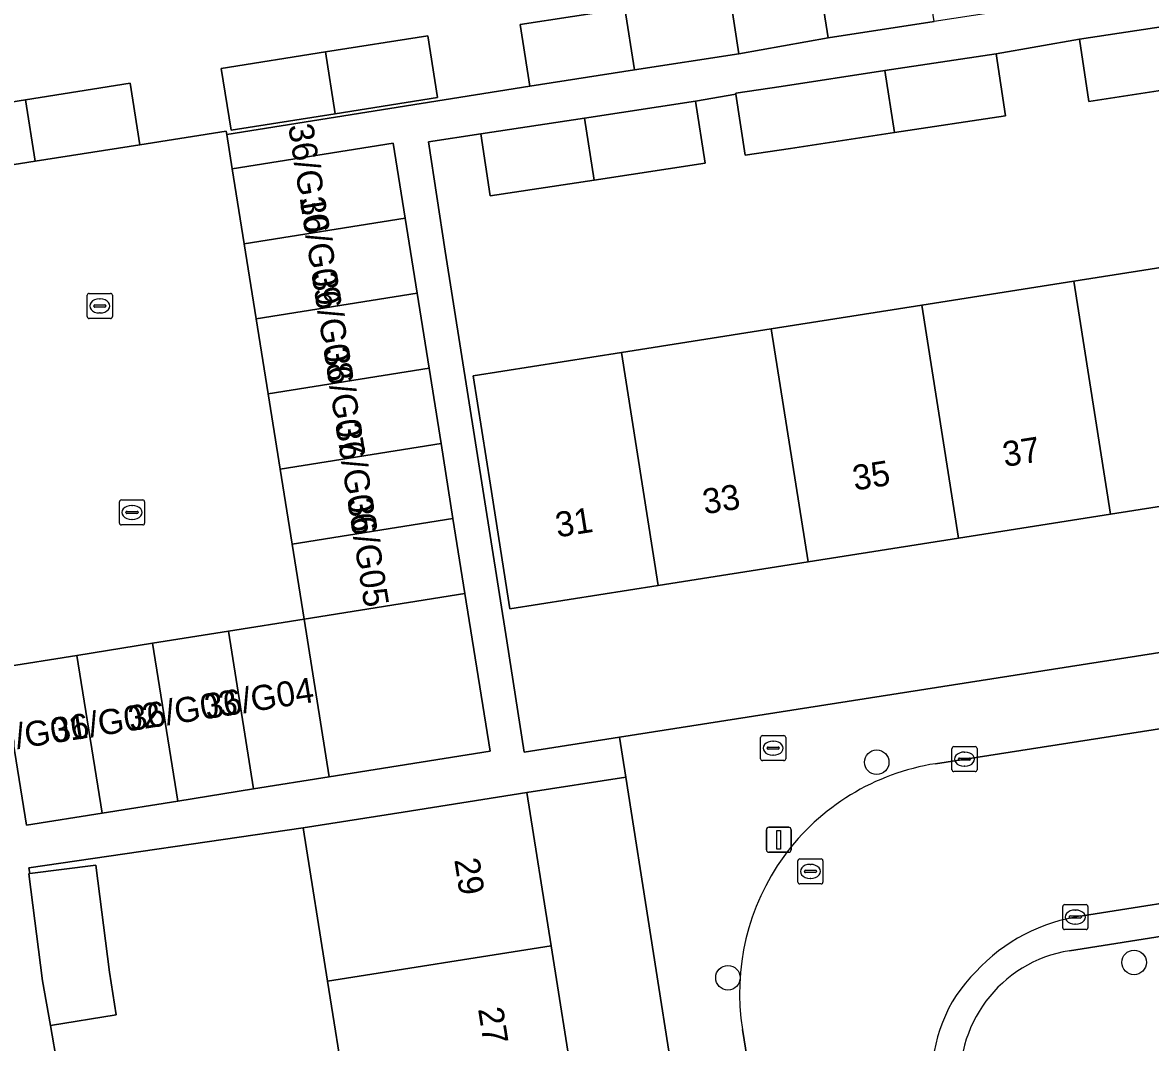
# Model space of a CAD drawing. Extents: x 160077 to 160948, y 386481 to 387498.
# Drawn here: x 160689.61 to 160734.61, y 387002.13 to 387042.82 of the extents above; entities that cross this region are included whole.
import ezdxf

# ---------------------------------------------------------------- set-up
doc = ezdxf.new("R2010")
doc.units = 0
for name, color, linetype in [('IMGEO_Boom', 7, 'Continuous'), ('IMGEO_Brandkraan', 7, 'Continuous'), ('IMGEO_Erf', 7, 'Continuous'), ('IMGEO_Groenvoorziening', 7, 'Continuous'), ('IMGEO_Kolk', 7, 'Continuous'), ('IMGEO_Lichtmast', 7, 'Continuous'), ('IMGEO_Pand', 7, 'Continuous'), ('IMGEO_Pand_nummerreeks', 7, 'Continuous'), ('IMGEO_Rijbaan_lokaal_open', 7, 'Continuous'), ('IMGEO_Rioolput', 7, 'Continuous'), ('IMGEO_Voetpad_open', 7, 'Continuous')]:
    doc.layers.add(name, color=color, linetype=linetype)

msp = doc.modelspace()

# ---------------------------------------------------------------- linework, layer by layer
at = {"layer": 'IMGEO_Boom'}
for centre in [(160723.69, 387013.307), (160733.958, 387005.318), (160717.753, 387004.707)]:
    msp.add_circle(centre, 0.489, dxfattribs=at)
at = {"layer": 'IMGEO_Brandkraan'}
for p, q in [((160719.058, 387013.443), (160719.058, 387014.295)), ((160719.133, 387014.369), (160719.985, 387014.369)), ((160720.059, 387014.295), (160720.059, 387013.443)), ((160719.317, 387013.863), (160719.317, 387013.875)), ((160719.755, 387013.826), (160719.357, 387013.826)), ((160719.36, 387013.912), (160719.758, 387013.912)), ((160719.546, 387014.149), (160719.571, 387014.149)), ((160719.801, 387013.875), (160719.801, 387013.863)), ((160719.985, 387013.369), (160719.133, 387013.369)), ((160719.569, 387013.589), (160719.544, 387013.589))]:
    msp.add_line(p, q, dxfattribs=at)
for points in [[(160719.058, 387013.443), (160719.058, 387014.295)], [(160719.133, 387014.369), (160719.985, 387014.369)], [(160720.059, 387014.295), (160720.059, 387013.443)], [(160719.985, 387013.369), (160719.133, 387013.369)]]:
    msp.add_lwpolyline(points, dxfattribs=at)
for centre, radius, start, end in [((160719.135, 387014.293), 0.0765, 91.552, 178.448), ((160719.135, 387014.293), 0.0765, 91.552, 178.448), ((160719.983, 387014.293), 0.0765, 1.552, 88.448), ((160719.983, 387014.293), 0.0765, 1.552, 88.448), ((160719.357, 387013.872), 0.0403, 85.8775, 175.7526), ((160719.354, 387013.862), 0.0366, 178.938, 274.7102), ((160719.758, 387013.869), 0.043, 264.8664, 352.4533), ((160719.762, 387013.874), 0.0386, 1.7309, 96.639), ((160719.135, 387013.445), 0.0765, 181.552, 268.448), ((160719.135, 387013.445), 0.0765, 181.552, 268.448), ((160719.983, 387013.445), 0.0765, 271.552, 358.448), ((160719.983, 387013.445), 0.0765, 271.552, 358.448)]:
    msp.add_arc(centre, radius, start, end, dxfattribs=at)
for centre, major_axis, ratio, start_param, end_param in [((160719.545, 387013.869), (-0.387, 0.002), 0.722429, 4.712389, 7.853982), ((160719.57, 387013.869), (-0.39, 0.002), 0.717154, 1.570796, 4.712389)]:
    msp.add_ellipse(centre, major_axis=major_axis, ratio=ratio, start_param=start_param, end_param=end_param, dxfattribs=at)
at = {"layer": 'IMGEO_Erf'}
for points in [[(160685.614, 387039.088), (160689.734, 387039.739), (160693.9, 387040.398), (160694.288, 387037.947), (160697.738, 387038.492), (160697.759, 387038.359), (160709.848, 387040.286), (160709.47, 387042.737), (160713.641, 387043.38), (160717.811, 387044.023), (160718.189, 387041.572), (160721.75, 387042.207), (160721.372, 387044.658), (160725.59, 387045.309), (160729.694, 387045.942), (160730.072, 387043.491), (160733.651, 387044.129), (160733.274, 387046.58), (160737.649, 387047.255)], [(160736.302, 387040.308), (160732.151, 387039.677), (160731.775, 387042.153), (160728.451, 387041.578), (160728.827, 387039.102), (160724.404, 387038.43), (160720.253, 387037.799), (160718.442, 387037.524), (160718.07, 387039.963), (160716.463, 387039.686), (160716.839, 387037.21), (160712.416, 387036.538), (160708.265, 387035.907), (160707.889, 387038.383), (160705.812, 387038.067), (160706.476, 387033.698), (160708.928, 387018.148), (160709.628, 387013.709), (160713.428, 387014.308), (160774.71, 387023.915)], [(160738.855, 387024.124), (160733.014, 387023.202), (160726.957, 387022.246), (160720.948, 387021.298), (160714.969, 387020.354), (160709.058, 387019.421), (160708.279, 387024.36), (160707.591, 387028.719), (160713.502, 387029.652), (160719.48, 387030.595), (160725.49, 387031.544), (160731.547, 387032.5), (160737.388, 387033.422)], [(160702.512, 387000), (160701.783, 387004.567), (160700.805, 387010.692), (160689.863, 387009.098), (160689.897, 387008.862), (160692.533, 387009.2), (160693.081, 387004.932), (160693.343, 387003.224), (160690.722, 387002.807), (160691.005, 387001.185)]]:
    msp.add_lwpolyline(points, dxfattribs=at)
for points in [[(160697.539, 387040.989), (160701.702, 387041.647), (160705.777, 387042.291), (160706.166, 387039.824), (160702.089, 387039.18), (160697.928, 387038.522)], [(160715.958, 386998.207), (160715.676, 387000), (160713.679, 387012.715), (160709.729, 387012.095), (160710.7, 387005.986), (160711.623, 387000.182), (160711.652, 387000), (160712.556, 386994.312), (160713.517, 386988.269), (160714.479, 386982.217), (160715.439, 386976.175), (160716.384, 386970.234), (160717.324, 386964.316), (160718.279, 386958.311), (160719.217, 386952.411), (160720.186, 386946.317), (160721.108, 386940.515), (160722.095, 386934.303), (160723.03, 386928.424), (160723.968, 386922.523), (160727.753, 386923.118)]]:
    msp.add_lwpolyline(points, close=True, dxfattribs=at)
at = {"layer": 'IMGEO_Groenvoorziening'}
msp.add_lwpolyline([(160783.953, 387014.103), (160731.381, 387005.783)], dxfattribs=at)
msp.add_arc((160732.185, 387000.68), 5.166, 98.9553, 187.5432, dxfattribs=at)
at = {"layer": 'IMGEO_Kolk'}
for p, q in [((160692.193, 387031.086), (160692.193, 387031.938)), ((160692.268, 387032.012), (160693.12, 387032.012)), ((160692.681, 387031.792), (160692.706, 387031.792)), ((160693.194, 387031.938), (160693.194, 387031.086)), ((160692.452, 387031.506), (160692.452, 387031.518)), ((160692.89, 387031.469), (160692.492, 387031.469)), ((160692.495, 387031.555), (160692.893, 387031.555)), ((160692.936, 387031.518), (160692.936, 387031.506)), ((160693.12, 387031.012), (160692.268, 387031.012)), ((160692.704, 387031.232), (160692.679, 387031.232)), ((160693.479, 387022.847), (160693.479, 387023.699)), ((160693.554, 387023.773), (160694.406, 387023.773)), ((160694.48, 387023.699), (160694.48, 387022.847)), ((160693.738, 387023.267), (160693.738, 387023.279)), ((160694.176, 387023.23), (160693.778, 387023.23)), ((160693.781, 387023.316), (160694.179, 387023.316)), ((160693.967, 387023.553), (160693.992, 387023.553)), ((160694.222, 387023.279), (160694.222, 387023.267)), ((160694.406, 387022.773), (160693.554, 387022.773)), ((160693.99, 387022.993), (160693.965, 387022.993)), ((160726.692, 387013.005), (160726.692, 387013.857)), ((160726.767, 387013.931), (160727.619, 387013.931)), ((160727.693, 387013.857), (160727.693, 387013.005)), ((160726.951, 387013.425), (160726.951, 387013.437)), ((160727.389, 387013.388), (160726.991, 387013.388)), ((160726.994, 387013.474), (160727.392, 387013.474)), ((160727.18, 387013.711), (160727.205, 387013.711)), ((160727.435, 387013.437), (160727.435, 387013.425)), ((160727.619, 387012.931), (160726.767, 387012.931)), ((160727.203, 387013.151), (160727.178, 387013.151)), ((160731.112, 387006.702), (160731.112, 387007.554)), ((160731.187, 387007.628), (160732.039, 387007.628)), ((160732.113, 387007.554), (160732.113, 387006.702)), ((160731.371, 387007.122), (160731.371, 387007.134)), ((160731.809, 387007.085), (160731.411, 387007.085)), ((160731.414, 387007.171), (160731.812, 387007.171)), ((160731.6, 387007.408), (160731.625, 387007.408)), ((160731.855, 387007.134), (160731.855, 387007.122)), ((160732.039, 387006.628), (160731.187, 387006.628)), ((160731.623, 387006.848), (160731.598, 387006.848))]:
    msp.add_line(p, q, dxfattribs=at)
for points in [[(160692.193, 387031.086), (160692.193, 387031.938)], [(160692.268, 387032.012), (160693.12, 387032.012)], [(160693.194, 387031.938), (160693.194, 387031.086)], [(160693.12, 387031.012), (160692.268, 387031.012)], [(160693.479, 387022.847), (160693.479, 387023.699)], [(160693.554, 387023.773), (160694.406, 387023.773)], [(160694.48, 387023.699), (160694.48, 387022.847)], [(160694.406, 387022.773), (160693.554, 387022.773)], [(160726.692, 387013.005), (160726.692, 387013.857)], [(160726.767, 387013.931), (160727.619, 387013.931)], [(160727.693, 387013.857), (160727.693, 387013.005)], [(160727.619, 387012.931), (160726.767, 387012.931)], [(160731.112, 387006.702), (160731.112, 387007.554)], [(160731.187, 387007.628), (160732.039, 387007.628)], [(160732.113, 387007.554), (160732.113, 387006.702)], [(160732.039, 387006.628), (160731.187, 387006.628)]]:
    msp.add_lwpolyline(points, dxfattribs=at)
for centre, radius, start, end in [((160692.27, 387031.936), 0.0765, 91.552, 178.448), ((160692.27, 387031.936), 0.0765, 91.552, 178.448), ((160693.118, 387031.936), 0.0765, 1.552, 88.448), ((160693.118, 387031.936), 0.0765, 1.552, 88.448), ((160692.492, 387031.515), 0.0403, 85.8775, 175.7526), ((160692.489, 387031.505), 0.0366, 178.938, 274.7102), ((160692.893, 387031.512), 0.043, 264.8664, 352.4533), ((160692.897, 387031.517), 0.0386, 1.7309, 96.639), ((160692.27, 387031.088), 0.0765, 181.552, 268.448), ((160692.27, 387031.088), 0.0765, 181.552, 268.448), ((160693.118, 387031.088), 0.0765, 271.552, 358.448), ((160693.118, 387031.088), 0.0765, 271.552, 358.448), ((160693.556, 387023.697), 0.0765, 91.552, 178.448), ((160693.556, 387023.697), 0.0765, 91.552, 178.448), ((160694.404, 387023.697), 0.0765, 1.552, 88.448), ((160694.404, 387023.697), 0.0765, 1.552, 88.448), ((160693.778, 387023.276), 0.0403, 85.8775, 175.7526), ((160693.775, 387023.266), 0.0366, 178.938, 274.7102), ((160694.179, 387023.273), 0.043, 264.8664, 352.4533), ((160694.183, 387023.278), 0.0386, 1.7309, 96.639), ((160693.556, 387022.849), 0.0765, 181.552, 268.448), ((160693.556, 387022.849), 0.0765, 181.552, 268.448), ((160694.404, 387022.849), 0.0765, 271.552, 358.448), ((160694.404, 387022.849), 0.0765, 271.552, 358.448), ((160726.769, 387013.855), 0.0765, 91.552, 178.448), ((160726.769, 387013.855), 0.0765, 91.552, 178.448), ((160727.617, 387013.855), 0.0765, 1.552, 88.448), ((160727.617, 387013.855), 0.0765, 1.552, 88.448), ((160726.991, 387013.434), 0.0403, 85.8775, 175.7526), ((160726.988, 387013.424), 0.0366, 178.938, 274.7102), ((160727.392, 387013.431), 0.043, 264.8664, 352.4533), ((160727.396, 387013.436), 0.0386, 1.7309, 96.639), ((160726.769, 387013.007), 0.0765, 181.552, 268.448), ((160726.769, 387013.007), 0.0765, 181.552, 268.448), ((160727.617, 387013.007), 0.0765, 271.552, 358.448), ((160727.617, 387013.007), 0.0765, 271.552, 358.448), ((160731.189, 387007.552), 0.0765, 91.552, 178.448), ((160731.189, 387007.552), 0.0765, 91.552, 178.448), ((160732.037, 387007.552), 0.0765, 1.552, 88.448), ((160732.037, 387007.552), 0.0765, 1.552, 88.448), ((160731.411, 387007.131), 0.0403, 85.8775, 175.7526), ((160731.408, 387007.121), 0.0366, 178.938, 274.7102), ((160731.812, 387007.128), 0.043, 264.8664, 352.4533), ((160731.816, 387007.133), 0.0386, 1.7309, 96.639), ((160731.189, 387006.704), 0.0765, 181.552, 268.448), ((160731.189, 387006.704), 0.0765, 181.552, 268.448), ((160732.037, 387006.704), 0.0765, 271.552, 358.448), ((160732.037, 387006.704), 0.0765, 271.552, 358.448)]:
    msp.add_arc(centre, radius, start, end, dxfattribs=at)
for centre, major_axis, ratio, start_param, end_param in [((160692.68, 387031.512), (-0.387, 0.002), 0.722429, 4.712389, 7.853982), ((160692.705, 387031.512), (-0.39, 0.002), 0.717154, 1.570796, 4.712389), ((160693.966, 387023.273), (-0.387, 0.002), 0.722429, 4.712389, 7.853982), ((160693.991, 387023.273), (-0.39, 0.002), 0.717154, 1.570796, 4.712389), ((160727.179, 387013.431), (-0.387, 0.002), 0.722429, 4.712389, 7.853982), ((160727.204, 387013.431), (-0.39, 0.002), 0.717154, 1.570796, 4.712389), ((160731.599, 387007.128), (-0.387, 0.002), 0.722429, 4.712389, 7.853982), ((160731.624, 387007.128), (-0.39, 0.002), 0.717154, 1.570796, 4.712389)]:
    msp.add_ellipse(centre, major_axis=major_axis, ratio=ratio, start_param=start_param, end_param=end_param, dxfattribs=at)
at = {"layer": 'IMGEO_Lichtmast'}
for p, q in [((160719.287, 387009.812), (160719.287, 387010.612)), ((160719.287, 387010.612), (160719.287, 387009.812)), ((160719.387, 387010.712), (160720.177, 387010.712)), ((160720.177, 387010.712), (160719.387, 387010.712)), ((160720.277, 387010.612), (160720.277, 387009.812)), ((160720.277, 387009.812), (160720.277, 387010.612)), ((160720.177, 387009.712), (160719.387, 387009.712)), ((160719.387, 387009.712), (160720.177, 387009.712))]:
    msp.add_line(p, q, dxfattribs=at)
msp.add_lwpolyline([(160719.707, 387010.587), (160719.857, 387010.587), (160719.857, 387009.837), (160719.707, 387009.837), (160719.707, 387010.587)], dxfattribs=at)
for centre, start, end in [((160719.387, 387010.612), 90, 180), ((160719.387, 387010.612), 90, 180), ((160720.177, 387010.612), 0, 90), ((160720.177, 387010.612), 360, 90), ((160719.387, 387009.812), 180, 270), ((160719.387, 387009.812), 180, 270), ((160720.177, 387009.812), 270, 0), ((160720.177, 387009.812), 270, 0)]:
    msp.add_arc(centre, 0.1, start, end, dxfattribs=at)
at = {"layer": 'IMGEO_Pand'}
for points in [[(160721.372, 387044.658), (160721.75, 387042.207), (160725.976, 387042.859), (160725.59, 387045.309)], [(160718.189, 387041.572), (160717.811, 387044.023), (160713.641, 387043.38), (160714.027, 387040.93)], [(160709.47, 387042.737), (160709.848, 387040.286), (160714.027, 387040.93), (160713.641, 387043.38)], [(160731.775, 387042.153), (160732.151, 387039.677), (160736.302, 387040.308), (160735.911, 387042.782)], [(160702.089, 387039.18), (160706.166, 387039.824), (160705.777, 387042.291), (160701.702, 387041.647)], [(160701.702, 387041.647), (160697.539, 387040.989), (160697.928, 387038.522), (160702.089, 387039.18)], [(160728.827, 387039.102), (160728.451, 387041.578), (160724.013, 387040.904), (160724.404, 387038.43)], [(160724.013, 387040.904), (160719.877, 387040.275), (160718.065, 387039.999), (160718.07, 387039.963), (160718.442, 387037.524), (160720.253, 387037.799), (160724.404, 387038.43)], [(160690.119, 387037.288), (160694.288, 387037.947), (160693.9, 387040.398), (160689.734, 387039.739)], [(160689.734, 387039.739), (160685.614, 387039.088), (160686.001, 387036.637), (160690.119, 387037.288)], [(160716.839, 387037.21), (160716.463, 387039.686), (160712.025, 387039.012), (160712.416, 387036.538)], [(160707.889, 387038.383), (160708.265, 387035.907), (160712.416, 387036.538), (160712.025, 387039.012)], [(160698.456, 387033.991), (160704.874, 387035.014), (160704.396, 387038.01), (160697.978, 387036.986)], [(160698.933, 387030.996), (160705.351, 387032.019), (160704.874, 387035.014), (160698.456, 387033.991)], [(160737.388, 387033.422), (160731.547, 387032.5), (160733.014, 387023.202), (160738.855, 387024.124)], [(160726.957, 387022.246), (160733.014, 387023.202), (160731.547, 387032.5), (160725.49, 387031.544)], [(160699.41, 387028), (160705.829, 387029.024), (160705.351, 387032.019), (160698.933, 387030.996)], [(160720.948, 387021.298), (160726.957, 387022.246), (160725.49, 387031.544), (160719.48, 387030.595)], [(160714.969, 387020.354), (160720.948, 387021.298), (160719.48, 387030.595), (160713.502, 387029.652)], [(160713.502, 387029.652), (160707.591, 387028.719), (160708.279, 387024.36), (160709.058, 387019.421), (160714.969, 387020.354)], [(160699.888, 387025.005), (160706.306, 387026.029), (160705.829, 387029.024), (160699.41, 387028)], [(160700.366, 387022.01), (160706.784, 387023.033), (160706.306, 387026.029), (160699.888, 387025.005)], [(160700.843, 387019.015), (160707.261, 387020.038), (160706.784, 387023.033), (160700.366, 387022.01)], [(160708.265, 387013.744), (160707.261, 387020.038), (160700.843, 387019.015), (160701.847, 387012.721)], [(160697.823, 387018.533), (160698.827, 387012.239), (160701.847, 387012.721), (160700.843, 387019.015)], [(160694.802, 387018.052), (160695.806, 387011.757), (160698.827, 387012.239), (160697.823, 387018.533)], [(160691.782, 387017.57), (160692.786, 387011.276), (160695.806, 387011.757), (160694.802, 387018.052)], [(160688.762, 387017.088), (160689.765, 387010.794), (160692.786, 387011.276), (160691.782, 387017.57)], [(160710.7, 387005.986), (160709.729, 387012.095), (160704.79, 387011.319), (160700.805, 387010.692), (160701.783, 387004.567)], [(160692.533, 387009.2), (160689.897, 387008.862), (160689.863, 387008.858), (160690.411, 387004.589), (160690.722, 387002.807), (160693.343, 387003.224), (160693.081, 387004.932)], [(160710.48, 387000), (160711.623, 387000.182), (160710.7, 387005.986), (160701.783, 387004.567), (160702.512, 387000), (160702.709, 386998.764)]]:
    msp.add_lwpolyline(points, close=True, dxfattribs=at)
at = {"layer": 'IMGEO_Rijbaan_lokaal_open'}
for points in [[(160688.762, 387017.088), (160691.782, 387017.57), (160694.802, 387018.052), (160697.823, 387018.533), (160700.843, 387019.015), (160700.366, 387022.01), (160699.888, 387025.005), (160699.41, 387028), (160698.933, 387030.996), (160698.456, 387033.991), (160697.978, 387036.986), (160697.759, 387038.359), (160697.738, 387038.492), (160694.288, 387037.947), (160690.119, 387037.288), (160686.001, 387036.637)], [(160774.968, 387020.937), (160754.207, 387017.649), (160726.04, 387013.249)], [(160731.903, 387007.176), (160743.366, 387008.982), (160776.48, 387014.111)], [(160718.331, 387002.642), (160718.755, 387000), (160718.954, 386998.691), (160726.008, 386999.831), (160725.908, 387000.539)]]:
    msp.add_lwpolyline(points, dxfattribs=at)
for centre, radius, start, end in [((160727.47, 387004.105), 9.255, 98.8876, 189.0942), ((160732.914, 387000.045), 7.203, 98.0686, 137.0857), ((160731.774, 387000.781), 5.871, 134.7758, 182.3625)]:
    msp.add_arc(centre, radius, start, end, dxfattribs=at)
at = {"layer": 'IMGEO_Rioolput'}
for p, q in [((160720.543, 387008.525), (160720.543, 387009.377)), ((160720.618, 387009.451), (160721.47, 387009.451)), ((160721.544, 387009.377), (160721.544, 387008.525)), ((160720.802, 387008.945), (160720.802, 387008.957)), ((160721.24, 387008.908), (160720.842, 387008.908)), ((160720.845, 387008.994), (160721.243, 387008.994)), ((160721.031, 387009.231), (160721.056, 387009.231)), ((160721.286, 387008.957), (160721.286, 387008.945)), ((160721.47, 387008.451), (160720.618, 387008.451)), ((160721.054, 387008.671), (160721.029, 387008.671))]:
    msp.add_line(p, q, dxfattribs=at)
for points in [[(160720.543, 387008.525), (160720.543, 387009.377)], [(160720.618, 387009.451), (160721.47, 387009.451)], [(160721.544, 387009.377), (160721.544, 387008.525)], [(160721.47, 387008.451), (160720.618, 387008.451)]]:
    msp.add_lwpolyline(points, dxfattribs=at)
for centre, radius, start, end in [((160720.62, 387009.375), 0.0765, 91.552, 178.448), ((160720.62, 387009.375), 0.0765, 91.552, 178.448), ((160721.468, 387009.375), 0.0765, 1.552, 88.448), ((160721.468, 387009.375), 0.0765, 1.552, 88.448), ((160720.842, 387008.954), 0.0403, 85.8775, 175.7526), ((160720.839, 387008.944), 0.0366, 178.938, 274.7102), ((160721.243, 387008.951), 0.043, 264.8664, 352.4533), ((160721.247, 387008.956), 0.0386, 1.7309, 96.639), ((160720.62, 387008.527), 0.0765, 181.552, 268.448), ((160720.62, 387008.527), 0.0765, 181.552, 268.448), ((160721.468, 387008.527), 0.0765, 271.552, 358.448), ((160721.468, 387008.527), 0.0765, 271.552, 358.448)]:
    msp.add_arc(centre, radius, start, end, dxfattribs=at)
for centre, major_axis, ratio, start_param, end_param in [((160721.03, 387008.951), (-0.387, 0.002), 0.722429, 4.712389, 7.853982), ((160721.055, 387008.951), (-0.39, 0.002), 0.717154, 1.570796, 4.712389)]:
    msp.add_ellipse(centre, major_axis=major_axis, ratio=ratio, start_param=start_param, end_param=end_param, dxfattribs=at)
at = {"layer": 'IMGEO_Voetpad_open'}
for points in [[(160738.035, 387044.805), (160733.651, 387044.129), (160730.072, 387043.491), (160725.976, 387042.859), (160721.75, 387042.207), (160718.189, 387041.572), (160714.027, 387040.93), (160709.848, 387040.286), (160697.759, 387038.359), (160697.978, 387036.986), (160704.396, 387038.01), (160704.874, 387035.014), (160705.351, 387032.019), (160705.829, 387029.024), (160706.306, 387026.029), (160706.784, 387023.033), (160707.261, 387020.038), (160708.265, 387013.744), (160701.847, 387012.721), (160698.827, 387012.239), (160695.806, 387011.757), (160692.786, 387011.276), (160689.765, 387010.794), (160688.762, 387017.088)], [(160691.005, 387001.185), (160690.722, 387002.807), (160690.411, 387004.589), (160689.863, 387008.858), (160689.897, 387008.862), (160689.863, 387009.098), (160700.805, 387010.692), (160704.79, 387011.319), (160709.729, 387012.095), (160713.679, 387012.715), (160713.548, 387013.547), (160713.428, 387014.308), (160709.628, 387013.709), (160708.928, 387018.148), (160706.476, 387033.698), (160705.812, 387038.067), (160707.889, 387038.383), (160712.025, 387039.012), (160716.463, 387039.686), (160718.07, 387039.963), (160718.065, 387039.999), (160719.877, 387040.275), (160724.013, 387040.904), (160728.451, 387041.578), (160731.775, 387042.153), (160735.911, 387042.782)], [(160779.543, 387024.623), (160774.71, 387023.915), (160713.428, 387014.308), (160713.548, 387013.547), (160713.679, 387012.715), (160715.676, 387000), (160715.958, 386998.207), (160718.954, 386998.691), (160718.755, 387000), (160718.331, 387002.642)], [(160726.04, 387013.249), (160754.207, 387017.649), (160774.968, 387020.937)], [(160731.381, 387005.783), (160783.953, 387014.103)], [(160776.48, 387014.111), (160743.366, 387008.982), (160731.903, 387007.176)]]:
    msp.add_lwpolyline(points, dxfattribs=at)
for centre, radius, start, end in [((160727.47, 387004.105), 9.255, 98.8876, 189.0942), ((160732.914, 387000.045), 7.203, 98.0686, 137.0857), ((160732.185, 387000.68), 5.166, 98.9553, 187.5432), ((160731.774, 387000.781), 5.871, 134.7758, 182.3625)]:
    msp.add_arc(centre, radius, start, end, dxfattribs=at)

# ---------------------------------------------------------------- texts
at = {"layer": 'IMGEO_Pand_nummerreeks'}
for s, rotation, p in [('36/G10', 278.9993, (160700.206, 387038.708)), ('36/G09', 278.9993, (160700.666, 387035.799)), ('36/G08', 278.9993, (160701.143, 387032.787)), ('36/G07', 278.9993, (160701.619, 387029.785)), ('36/G06', 278.9993, (160702.095, 387026.779)), ('37', 8.9691, (160728.794, 387025.087)), ('35', 8.9691, (160722.809, 387024.143)), ('33', 8.9691, (160716.825, 387023.198)), ('36/G05', 278.9993, (160702.571, 387023.774)), ('31', 8.9691, (160710.952, 387022.272)), ('36/G04', 8.9884, (160696.956, 387015.029)), ('36/G03', 8.9884, (160693.912, 387014.548)), ('36/G02', 8.9884, (160690.862, 387014.066)), ('36/G01', 8.9884, (160687.934, 387013.602)), ('29', 279.0339, (160706.833, 387009.418)), ('27', 279.0339, (160707.781, 387003.462))]:
    msp.add_text(s, height=1, rotation=rotation, dxfattribs=at).set_placement(p)

doc.saveas('drawing.dxf')
